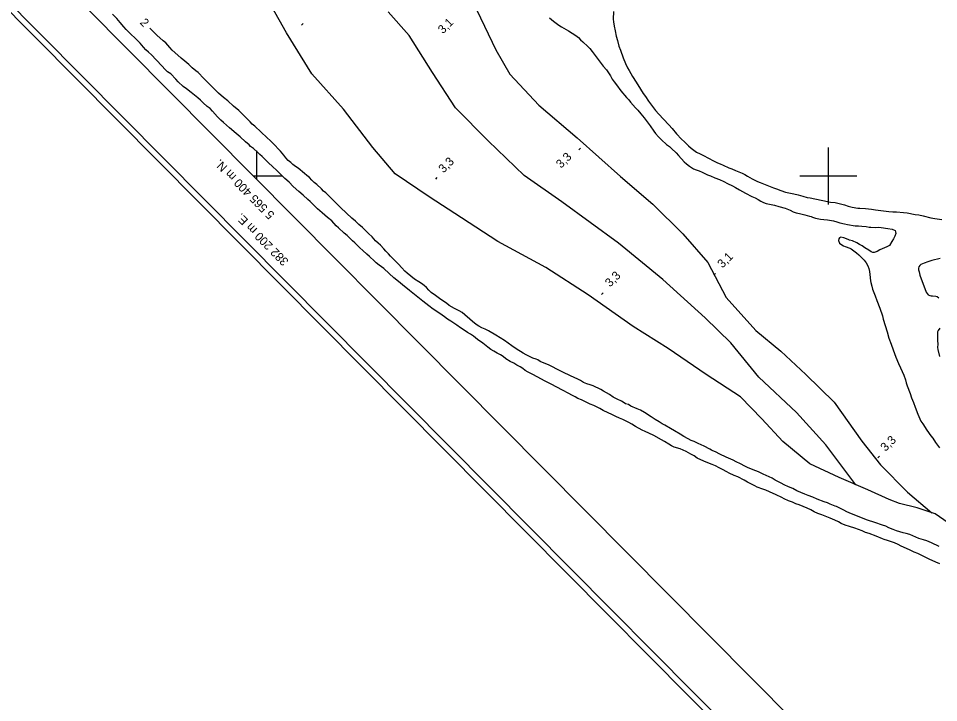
# Model space of a CAD drawing. Extents: x 381879 to 384696, y 5564785 to 5567594.
# Drawn here: x 382116.5 to 382438.6, y 5565215.7 to 5565455.1 of the extents above; entities that cross this region are included whole.
import ezdxf

# ---------------------------------------------------------------- set-up
doc = ezdxf.new("R2010")
doc.units = 0
for name, color, linetype in [('Niveau 2', 7, 'Continuous'), ('Niveau 22', 7, 'Continuous'), ('Niveau 3', 7, 'Continuous'), ('Niveau 4', 7, 'Continuous'), ('Niveau 60', 7, 'Continuous'), ('Niveau 61', 7, 'Continuous')]:
    doc.layers.add(name, color=color, linetype=linetype)

msp = doc.modelspace()

# ---------------------------------------------------------------- linework, layer by layer
at = {"layer": 'Niveau 2'}
for points in [[(382302.38, 5565455.31), (382303.79, 5565454.2), (382305.65, 5565452.83), (382306.66, 5565452.22), (382309.05, 5565450.77), (382311.65, 5565449.2), (382312.51, 5565448.45), (382313.28, 5565447.62), (382314.06, 5565446.93), (382315.81, 5565445.33), (382316.49, 5565444.57), (382317.3, 5565443.56), (382319.09, 5565441.28), (382320.09, 5565439.88), (382321.23, 5565438.44), (382322.36, 5565437.14), (382323.08, 5565436.15), (382323.77, 5565435.08), (382324.39, 5565433.9), (382325.04, 5565432.89), (382325.82, 5565431.91), (382327.41, 5565429.81), (382329.32, 5565427.46), (382330.12, 5565426.63), (382330.78, 5565425.82), (382332.52, 5565423.8), (382333.29, 5565423.03), (382334.38, 5565421.79), (382335.55, 5565420.39), (382336.22, 5565419.42), (382337.6, 5565417.54), (382338.87, 5565415.73), (382339.54, 5565414.91), (382340.58, 5565413.73), (382341.65, 5565412.62), (382343.4, 5565411.02), (382344.37, 5565410.31), (382345.13, 5565409.61), (382346.74, 5565408.06), (382347.51, 5565407.19), (382349.53, 5565404.93), (382350.4, 5565404.19), (382351.43, 5565403.43), (382352.85, 5565402.51), (382353.76, 5565402.09), (382354.8, 5565401.8), (382355.82, 5565401.38), (382356.72, 5565400.84), (382357.68, 5565400.37), (382358.77, 5565400), (382360.31, 5565399.35), (382361.93, 5565398.72), (382363.38, 5565398.03), (382364.75, 5565397.32), (382366.46, 5565396.49), (382367.46, 5565395.91), (382368.9, 5565395.15), (382370.99, 5565393.97), (382373.2, 5565392.78), (382374.35, 5565392.35), (382375.39, 5565391.8), (382376.33, 5565391.16), (382377.26, 5565390.7), (382378.26, 5565390.38), (382379.39, 5565390.11), (382381.11, 5565389.77), (382382.62, 5565389.37), (382384.85, 5565388.71), (382386.62, 5565388.03), (382387.68, 5565387.48), (382388.8, 5565387.09), (382389.91, 5565386.87), (382391.78, 5565386.39), (382393.42, 5565385.88), (382393.96, 5565385.82), (382394.49, 5565385.59), (382395.51, 5565385.26), (382397.21, 5565384.87), (382398.45, 5565384.78)], [(382222.57, 5565395.49), (382220.94, 5565397.06), (382220.05, 5565397.71), (382219.25, 5565398.49), (382218.45, 5565399.41), (382217.52, 5565400.13), (382216.7, 5565400.86), (382214.39, 5565402.72), (382213.48, 5565403.27), (382212.6, 5565403.96), (382211.83, 5565404.71), (382210.94, 5565405.47), (382210.15, 5565406.29), (382209.43, 5565407.23), (382208.28, 5565408.65), (382207.49, 5565409.5), (382206.33, 5565410.65), (382204.76, 5565412.3), (382203.51, 5565413.5), (382201.45, 5565415.37), (382199.22, 5565417.46), (382198.36, 5565418.13), (382197.6, 5565418.89), (382196.81, 5565419.79), (382195.97, 5565420.59), (382194.81, 5565421.8), (382193.64, 5565422.87), (382191.83, 5565424.48), (382189.76, 5565426.33), (382188.32, 5565427.45), (382186.59, 5565428.95), (382185.78, 5565429.79), (382184.44, 5565431.06), (382182.6, 5565432.89), (382181.4, 5565434.16), (382179.47, 5565436.17), (382178.57, 5565436.85), (382177.33, 5565437.87), (382176.12, 5565439.02), (382174.81, 5565440.18), (382173.5, 5565441.22), (382172.31, 5565442.28), (382170.31, 5565444.06), (382169.54, 5565444.94), (382168.07, 5565446.56), (382167.18, 5565447.33), (382164.93, 5565449.29), (382163.79, 5565450.42), (382162.53, 5565451.71)], [(382356.49, 5565305.44), (382355.46, 5565305.85), (382354.48, 5565306.4), (382353.07, 5565307.08), (382351.95, 5565307.47), (382350.93, 5565307.98), (382349.47, 5565308.8), (382348.1, 5565309.67), (382346.15, 5565310.79), (382344.77, 5565311.64), (382342.82, 5565312.76), (382341.81, 5565313.25), (382340.83, 5565313.94), (382339.42, 5565314.78), (382338.04, 5565315.66), (382335.65, 5565317.21), (382334.21, 5565318.02), (382333.13, 5565318.45), (382330.92, 5565319.47), (382330.04, 5565319.99), (382329.01, 5565320.29), (382328.59, 5565320.6), (382327.59, 5565321.14), (382326.13, 5565321.84), (382324.69, 5565322.64), (382323.38, 5565323.48), (382321.36, 5565324.71), (382320.32, 5565325.22), (382317.64, 5565326.53), (382316.6, 5565326.92), (382315.48, 5565327.24), (382314.36, 5565327.73), (382313.26, 5565328.38), (382312.28, 5565328.83), (382309.72, 5565330.06), (382307.02, 5565331.35), (382304.7, 5565332.49), (382303.69, 5565333.07), (382302.1, 5565333.92), (382301.11, 5565334.29), (382299.17, 5565335.07), (382298.31, 5565335.62), (382297.72, 5565335.87), (382296.6, 5565336.25), (382295.42, 5565336.78), (382294.29, 5565337.36), (382293.22, 5565338.02), (382290.78, 5565339.53), (382289.2, 5565340.59), (382286.67, 5565342.4), (382285.19, 5565343.37), (382283.67, 5565344.27), (382281.08, 5565345.79), (382279.88, 5565346.34), (382278.67, 5565346.81), (382277.63, 5565347.41), (382276.7, 5565348.07), (382275.41, 5565349.09), (382274.53, 5565349.91), (382272.78, 5565351.44), (382271.8, 5565352.21), (382270.81, 5565352.79), (382269.17, 5565353.61), (382267.24, 5565354.7), (382266.38, 5565355.46), (382265.41, 5565356.07), (382263.96, 5565357.13), (382262.5, 5565358.12), (382261.03, 5565359.19), (382260.16, 5565360.03), (382259.35, 5565360.93), (382258.58, 5565361.64), (382257.66, 5565362.38), (382256.64, 5565362.98), (382255.2, 5565363.94), (382253.86, 5565364.9), (382252.59, 5565365.94), (382251.79, 5565366.7), (382250.7, 5565367.85), (382249.58, 5565369.17), (382248.77, 5565369.93), (382246.78, 5565371.88), (382246.01, 5565372.75), (382245.14, 5565373.63), (382244.4, 5565374.51), (382243.28, 5565375.73), (382242.4, 5565376.45), (382241.53, 5565377.31), (382240.33, 5565378.64), (382239.03, 5565379.88), (382236.9, 5565381.92), (382235.7, 5565382.98), (382234.49, 5565384.15), (382233.23, 5565385.28), (382231.41, 5565386.99), (382229.24, 5565389), (382227.91, 5565390.32), (382226.12, 5565392.12), (382224.12, 5565394.08), (382223.32, 5565394.73), (382222.57, 5565395.49)], [(382398.45, 5565384.78), (382399.66, 5565384.62), (382401.86, 5565384.27), (382402.99, 5565383.98), (382404.03, 5565383.63), (382405.62, 5565383.21), (382406.76, 5565382.99), (382409.41, 5565382.54), (382410.54, 5565382.54), (382411.75, 5565382.47), (382413.3, 5565382.31), (382414.33, 5565382.12), (382414.86, 5565382.12), (382416.44, 5565382.02), (382417.51, 5565382.06), (382418.52, 5565381.91), (382420.78, 5565381.61), (382422.39, 5565381.33), (382423.34, 5565380.9), (382423.54, 5565380.43), (382423.57, 5565379.91), (382423.29, 5565378.93), (382422.77, 5565378), (382422.26, 5565377.03), (382421.36, 5565375.72), (382420.91, 5565375.38), (382420.42, 5565375.19), (382418.02, 5565374.12), (382417.15, 5565373.53), (382416.1, 5565373.19), (382415.55, 5565373.25), (382415.03, 5565373.45), (382414.13, 5565374.05), (382412.77, 5565374.87), (382411.87, 5565375.5), (382410.87, 5565376.01), (382409.92, 5565376.58), (382408.47, 5565377.24), (382407.38, 5565377.52), (382406.93, 5565377.75), (382405.45, 5565378.4), (382404.43, 5565378.54), (382403.95, 5565378.39), (382403.64, 5565377.96), (382403.6, 5565377.41), (382403.92, 5565376.47), (382404.36, 5565376.12), (382405.3, 5565375.49), (382405.85, 5565375.34), (382407.55, 5565374.76), (382408.02, 5565374.45), (382409.85, 5565373.15), (382410.63, 5565372.42), (382412.52, 5565370.55), (382413.23, 5565369.61), (382413.83, 5565368.54), (382414.19, 5565367.59), (382414.44, 5565366.61), (382414.51, 5565365.5), (382414.73, 5565363.33), (382414.93, 5565362.74), (382415.28, 5565361.49), (382415.51, 5565360.4), (382415.88, 5565359.17), (382416.34, 5565358.04), (382416.94, 5565356.44), (382417.97, 5565353.77), (382418.95, 5565351.02), (382419.23, 5565349.89), (382419.86, 5565347.7), (382420.56, 5565345.48), (382421.23, 5565343.24), (382421.94, 5565341.11), (382422.67, 5565339.16), (382423.61, 5565336.63), (382424.51, 5565334.37), (382425.22, 5565332.85), (382426.39, 5565330.23), (382426.98, 5565328.61), (382427.24, 5565327.61), (382427.62, 5565326.59), (382428.65, 5565323.88), (382429.15, 5565322.35), (382429.76, 5565320.66), (382430.37, 5565319.13), (382431.35, 5565316.61), (382432.43, 5565314.21), (382433.07, 5565313.22), (382434.51, 5565311), (382435.84, 5565309.06), (382436.53, 5565308.19), (382437.54, 5565306.75), (382438.92, 5565304.86)], [(382438.79, 5565270.36), (382436.15, 5565271.63), (382434.48, 5565272.35), (382433.35, 5565272.62), (382431.62, 5565273.11), (382430.6, 5565273.54), (382429.6, 5565274.04), (382428.48, 5565274.49), (382427.29, 5565274.88), (382426.14, 5565275.16), (382423.82, 5565275.8), (382422.75, 5565276.31), (382421.15, 5565276.91), (382420.12, 5565277.38), (382418.96, 5565277.82), (382416.22, 5565278.72), (382413.76, 5565279.48), (382412.83, 5565279.86), (382410.23, 5565280.96), (382408.13, 5565281.75), (382406.5, 5565282.45), (382405.46, 5565283.05), (382404.46, 5565283.5), (382402.89, 5565284.27), (382402.37, 5565284.43), (382400.69, 5565285.11), (382399.67, 5565285.62), (382398.6, 5565285.99), (382396.1, 5565286.9), (382394.53, 5565287.56), (382392.92, 5565288.16), (382391.79, 5565288.66), (382388.97, 5565289.86), (382387.52, 5565290.58), (382386.05, 5565291.18), (382384.51, 5565291.87), (382383.46, 5565292.46), (382381.43, 5565293.55), (382380.38, 5565294.21), (382379.29, 5565294.75), (382377.24, 5565295.66), (382375.57, 5565296.47), (382374.6, 5565296.82), (382371.98, 5565297.89), (382370.82, 5565298.48), (382369.29, 5565299.2), (382367.79, 5565300), (382366.72, 5565300.48), (382364.19, 5565301.6), (382362.08, 5565302.64), (382360.54, 5565303.49), (382359.58, 5565303.85), (382359.06, 5565304.02), (382358.54, 5565304.35), (382356.49, 5565305.44)]]:
    msp.add_lwpolyline(points, dxfattribs=at)
at = {"layer": 'Niveau 22'}
for points in [[(382237.3, 5565535.36), (382239.31, 5565526.14), (382244.54, 5565516.57), (382249.6, 5565505.77), (382258.65, 5565490.02), (382269.07, 5565472.55), (382277.03, 5565457.99), (382283.57, 5565444.11), (382288.48, 5565435.6), (382298.71, 5565424.74), (382312.05, 5565413.36), (382327.25, 5565399.78), (382338.53, 5565390.13), (382349.13, 5565379.71), (382357.88, 5565369.66), (382364.26, 5565357.44), (382374.61, 5565345.91), (382383.36, 5565338.66), (382392.15, 5565330.52), (382402.06, 5565320.89), (382411.75, 5565307.15), (382418.26, 5565298.9), (382427.75, 5565289.33), (382436.26, 5565282.09)], [(382446.52, 5565275.47), (382437.4, 5565281.71), (382431.04, 5565283.84), (382424.91, 5565285.36), (382421.25, 5565286.77), (382413.8, 5565290.1), (382403.77, 5565294.44), (382393.48, 5565299.2), (382384.11, 5565307.07), (382376.67, 5565314.99), (382369.25, 5565322.69), (382357.25, 5565330.46), (382343.97, 5565339.58), (382331.65, 5565347.28), (382315.96, 5565358.4), (382301.12, 5565367.94), (382284.35, 5565377.07), (382271.61, 5565385.34), (382260.33, 5565392.72), (382248.35, 5565400.73), (382240.55, 5565409.98), (382230.34, 5565423.37), (382219.18, 5565435.77), (382210.41, 5565450.05), (382202.61, 5565463.87)], [(382409.62, 5565291.91), (382399.11, 5565305.85), (382388.85, 5565317.27), (382375.65, 5565329.55), (382365.93, 5565341.58), (382356.85, 5565350.32), (382342.05, 5565363.81), (382326.5, 5565376.47), (382306.78, 5565391), (382293.49, 5565400.2), (382280.95, 5565412.25), (382269.5, 5565423.9), (382261.45, 5565436.25), (382253.31, 5565449.12), (382245.9, 5565457.45)]]:
    msp.add_lwpolyline(points, dxfattribs=at)
at = {"layer": 'Niveau 3'}
for p, q in [((382215.62, 5565452.78), (382216.19, 5565453.35)), ((382312.69, 5565409.17), (382313.26, 5565409.74)), ((382262.57, 5565398.91), (382263.14, 5565399.48)), ((382359.95, 5565365.27), (382360.52, 5565365.84)), ((382320.64, 5565358.49), (382321.21, 5565359.06)), ((382417.31, 5565301.35), (382417.88, 5565301.92))]:
    msp.add_line(p, q, dxfattribs=at)
at = {"layer": 'Niveau 4'}
for points in [[(382261.69, 5565353.43), (382260.14, 5565354.6), (382258.09, 5565356.21), (382255.72, 5565358.05), (382253.41, 5565359.91), (382250.97, 5565361.85), (382249.51, 5565363.12), (382247.97, 5565364.39), (382246.25, 5565365.88), (382244.4, 5565367.58), (382242.83, 5565368.83), (382241.71, 5565369.64), (382241.13, 5565370.21), (382239.42, 5565371.8), (382238.43, 5565372.61), (382237.02, 5565373.86), (382236.05, 5565374.83), (382234.3, 5565376.62), (382233.47, 5565377.35), (382231.54, 5565379.18), (382230.57, 5565380), (382228.54, 5565381.79), (382227.74, 5565382.6), (382226.2, 5565384.26), (382224.76, 5565385.52), (382223.81, 5565386.26), (382222.82, 5565387.14), (382221.21, 5565388.5), (382220.5, 5565389.22), (382218.63, 5565391.07), (382217.83, 5565391.74), (382216.15, 5565393.25), (382214.65, 5565394.53), (382212.73, 5565396.29), (382211.3, 5565397.78), (382209.81, 5565399.17), (382207.92, 5565400.94), (382206.77, 5565402.13), (382205.7, 5565403.07), (382203.77, 5565404.82), (382202.84, 5565405.82), (382201.82, 5565406.81), (382201.01, 5565407.49), (382200.18, 5565408.29), (382198.79, 5565409.57), (382197.77, 5565410.37), (382197.24, 5565410.93), (382196.04, 5565411.96), (382194.17, 5565413.67), (382192.77, 5565414.88), (382190.46, 5565416.87), (382188.32, 5565418.66), (382187.32, 5565419.58), (382186.2, 5565420.71), (382184.5, 5565422.67), (382183.61, 5565423.64), (382182.59, 5565424.37), (382181.18, 5565425.6), (382180.29, 5565426.57), (382179.27, 5565427.39), (382176.97, 5565429.26), (382175.31, 5565430.44), (382174.21, 5565431.37), (382172.44, 5565432.92), (382171.65, 5565433.82), (382169.83, 5565435.69), (382168.73, 5565436.49), (382167.74, 5565437.4), (382166.81, 5565438.45), (382164.79, 5565440.67), (382163.07, 5565442.44), (382162.02, 5565443.29), (382161.09, 5565444.19), (382160.34, 5565445.08), (382159.09, 5565446.46), (382157.27, 5565448.32), (382155.94, 5565449.51), (382154.22, 5565451.21), (382153.4, 5565452.16), (382152.12, 5565453.73), (382150.94, 5565455.1), (382149.49, 5565456.62)], [(382324.81, 5565457.53), (382324.65, 5565454.92), (382324.79, 5565453.89), (382325.05, 5565452.38), (382325.43, 5565450.76), (382325.77, 5565448.94), (382326.16, 5565447.38), (382326.71, 5565445.4), (382327.2, 5565443.99), (382328.19, 5565441.29), (382328.99, 5565439.32), (382329.7, 5565437.85), (382330.26, 5565436.87), (382331.49, 5565434.8), (382332.72, 5565432.83), (382334.21, 5565430.4), (382335.21, 5565428.86), (382335.99, 5565427.8), (382337.1, 5565426.17), (382338.48, 5565424.26), (382339.54, 5565422.91), (382340.69, 5565421.58), (382342.3, 5565419.84), (382344.13, 5565417.91), (382345.3, 5565416.59), (382346.9, 5565414.69), (382348.59, 5565412.88), (382349.6, 5565411.93), (382351.06, 5565410.49), (382352.03, 5565409.68), (382353.82, 5565408.38), (382355.09, 5565407.8), (382356.35, 5565407.13), (382358.09, 5565406.26), (382359.77, 5565405.35), (382361.19, 5565404.64), (382362.17, 5565404.27), (382363.14, 5565403.77), (382365.18, 5565402.85), (382366.18, 5565402.53), (382367.54, 5565401.95), (382369.85, 5565400.96), (382370.76, 5565400.48), (382371.68, 5565399.91), (382373.31, 5565399.02), (382375.18, 5565398.11), (382376.13, 5565397.74), (382378.43, 5565396.79)], [(382378.43, 5565396.79), (382380.77, 5565395.82), (382381.88, 5565395.45), (382383.39, 5565394.88), (382385.05, 5565394.31), (382386.2, 5565394.04), (382387.9, 5565393.72), (382389.47, 5565393.34), (382391.05, 5565392.88), (382392.59, 5565392.51), (382393.63, 5565392.35), (382395.22, 5565392), (382398.03, 5565391.43), (382399.66, 5565391.05), (382400.74, 5565390.88), (382402.36, 5565390.68), (382403.37, 5565390.46), (382405.7, 5565389.85), (382406.98, 5565389.39), (382408.35, 5565389.07), (382410.27, 5565388.75), (382411.05, 5565388.74), (382413.01, 5565388.61), (382415.09, 5565388.39), (382416.46, 5565388.14), (382418.37, 5565387.89), (382421.15, 5565387.53), (382422.59, 5565387.43), (382423.91, 5565387.41), (382426.28, 5565387.27), (382427.56, 5565387.04), (382430.41, 5565386.5), (382431.67, 5565386.41), (382433.16, 5565386.07), (382435.87, 5565385.4), (382437.24, 5565385.15), (382439.69, 5565384.79)], [(382439.11, 5565371.1), (382436.2, 5565370.38), (382434.83, 5565369.95), (382433.53, 5565369.48), (382432.41, 5565368.99), (382432.01, 5565368.66), (382431.68, 5565368.25), (382431.55, 5565367.7), (382431.58, 5565367.14), (382431.78, 5565366.44), (382432.03, 5565365.31), (382432.49, 5565364), (382433.37, 5565361.58), (382434.25, 5565359.31), (382434.93, 5565358.41), (382435.47, 5565358.13), (382435.96, 5565358.03), (382436.49, 5565358.03), (382437.62, 5565357.98), (382438.11, 5565357.76), (382438.69, 5565357.31)], [(382403.52, 5565278.94), (382402.3, 5565279.52), (382400.62, 5565280.21), (382397.77, 5565281.37), (382396.36, 5565281.82), (382395.04, 5565282.47), (382393.83, 5565283.17), (382392.58, 5565283.7), (382389.8, 5565284.86), (382388.66, 5565285.25), (382387.42, 5565285.87), (382386.1, 5565286.34), (382384.56, 5565286.99), (382383.67, 5565287.47), (382381.79, 5565288.38), (382379.46, 5565289.51), (382378.15, 5565290.04), (382377.12, 5565290.37), (382375.14, 5565291.07), (382374.24, 5565291.53), (382372.9, 5565292.29), (382371.66, 5565292.86), (382370.58, 5565293.49), (382368.31, 5565294.75), (382367.08, 5565295.19), (382365.34, 5565295.93), (382364.46, 5565296.49), (382362.99, 5565297.3), (382361.77, 5565297.87), (382360.54, 5565298.51), (382359.3, 5565299.06), (382357.29, 5565299.84), (382355.4, 5565300.62), (382354.14, 5565301.28), (382352.99, 5565302.09), (382351.89, 5565302.66), (382350.26, 5565303.58), (382349.15, 5565304.08), (382348.09, 5565304.46), (382346.06, 5565305.12), (382345.11, 5565305.56), (382344.2, 5565306.1), (382342.71, 5565307.06), (382341.61, 5565307.67), (382338.91, 5565309.17), (382337.2, 5565310.04), (382335.84, 5565310.53), (382334.87, 5565311.03), (382332.45, 5565312.36), (382331.26, 5565313.16), (382330.12, 5565313.75), (382328.06, 5565314.75), (382326.87, 5565315.23), (382325.64, 5565315.81), (382324.23, 5565316.56), (382322.92, 5565317.1), (382321.17, 5565317.95), (382320.08, 5565318.57), (382317.92, 5565319.61), (382316.64, 5565320.16), (382314.49, 5565321.14), (382313.56, 5565321.67), (382312.36, 5565322.15), (382311.34, 5565322.68), (382310.27, 5565323.31), (382309.17, 5565323.88), (382306.98, 5565325.07), (382305.03, 5565326.04), (382303.01, 5565327.1), (382301.78, 5565327.66), (382300.62, 5565328.28), (382298.32, 5565329.56), (382296.36, 5565330.6), (382294.91, 5565331.3), (382293.92, 5565331.92), (382293.11, 5565332.58), (382292.1, 5565333.22), (382290.94, 5565333.78), (382289.88, 5565334.45), (382288.68, 5565335.08), (382287.09, 5565336.05), (382286.21, 5565336.77), (382285.24, 5565337.37), (382284.05, 5565337.95), (382282.96, 5565338.69), (382281.9, 5565339.32), (382280.81, 5565340.04), (382280.21, 5565340.57), (382279.07, 5565341.45), (382277.25, 5565342.77), (382275.75, 5565343.94), (382274.77, 5565344.61), (382273.68, 5565345.27), (382272.49, 5565346.08), (382271.25, 5565346.85), (382269.92, 5565347.75), (382267.84, 5565349.2), (382266.71, 5565349.89), (382265.64, 5565350.65), (382263.99, 5565351.87), (382261.69, 5565353.43)], [(382439.04, 5565346.78), (382438.41, 5565345.91), (382438.19, 5565345.41), (382438.17, 5565344.85), (382438.23, 5565343.67), (382438.23, 5565342.36), (382438.31, 5565341.1), (382438.23, 5565339.94), (382438.35, 5565339.31), (382438.86, 5565336.85)], [(382439.01, 5565264.23), (382437.67, 5565264.8), (382435.27, 5565265.88), (382433.43, 5565266.81), (382431.27, 5565267.84), (382430, 5565268.38), (382428.68, 5565269.07), (382427.33, 5565269.6), (382425.54, 5565270.44), (382424.42, 5565271.06), (382423.14, 5565271.61), (382420.76, 5565272.46), (382419.54, 5565272.72), (382418.96, 5565272.98), (382416.79, 5565273.91), (382414.28, 5565274.91), (382412.99, 5565275.27), (382411.81, 5565275.75), (382409.32, 5565276.71), (382407.44, 5565277.37), (382405.85, 5565277.82), (382404.5, 5565278.37), (382403.52, 5565278.94)]]:
    msp.add_lwpolyline(points, dxfattribs=at)
at = {"layer": 'Niveau 60'}
msp.add_lwpolyline([(382780.54, 5564785.16), (381879.11, 5565693.82), (383794.51, 5567593.97), (384695.95, 5566685.3), (382780.55, 5564785.15)], dxfattribs=at)
for points in [[(381881.93, 5565693.86), (383794.53, 5567591.15), (384693.12, 5566685.31), (382780.52, 5564788.02)], [(383653.8, 5566971.92), (383426.67, 5567200.87), (383197.47, 5566973.49), (381907.4, 5565693.71), (382780.65, 5564813.45), (384299.92, 5566320.61)]]:
    msp.add_lwpolyline(points, close=True, dxfattribs=at)
at = {"layer": 'Niveau 61'}
for points in [[(382200, 5565398.76), (382200, 5565408.76)], [(382400, 5565410), (382400, 5565400), (382400, 5565390)], [(382198.77, 5565400), (382208.77, 5565400)], [(382390, 5565400), (382400, 5565400), (382410, 5565400)]]:
    msp.add_lwpolyline(points, dxfattribs=at)

# ---------------------------------------------------------------- texts
at = {"layer": 'Niveau 2'}
msp.add_text('2', height=3, rotation=312.9687, dxfattribs=at).set_placement((382158.83, 5565453.53))
at = {"layer": 'Niveau 3'}
for s, p in [('3,1', (382265.1, 5565449.57)), ('3,3', (382306.45, 5565402.51)), ('3,3', (382265.3, 5565400.86)), ('3,1', (382362.93, 5565367.58)), ('3,3', (382323.59, 5565360.95)), ('3,3', (382420.01, 5565303.39))]:
    msp.add_text(s, height=3, rotation=44.7717, dxfattribs=at).set_placement(p)
at = {"layer": 'Niveau 61'}
for s, p in [('5 565 400 m N.', (382206.37, 5565386.65)), ('382 200 m E.', (382211.3, 5565370.33))]:
    msp.add_text(s, height=3, rotation=134.7717, dxfattribs=at).set_placement(p)

doc.saveas('drawing.dxf')
